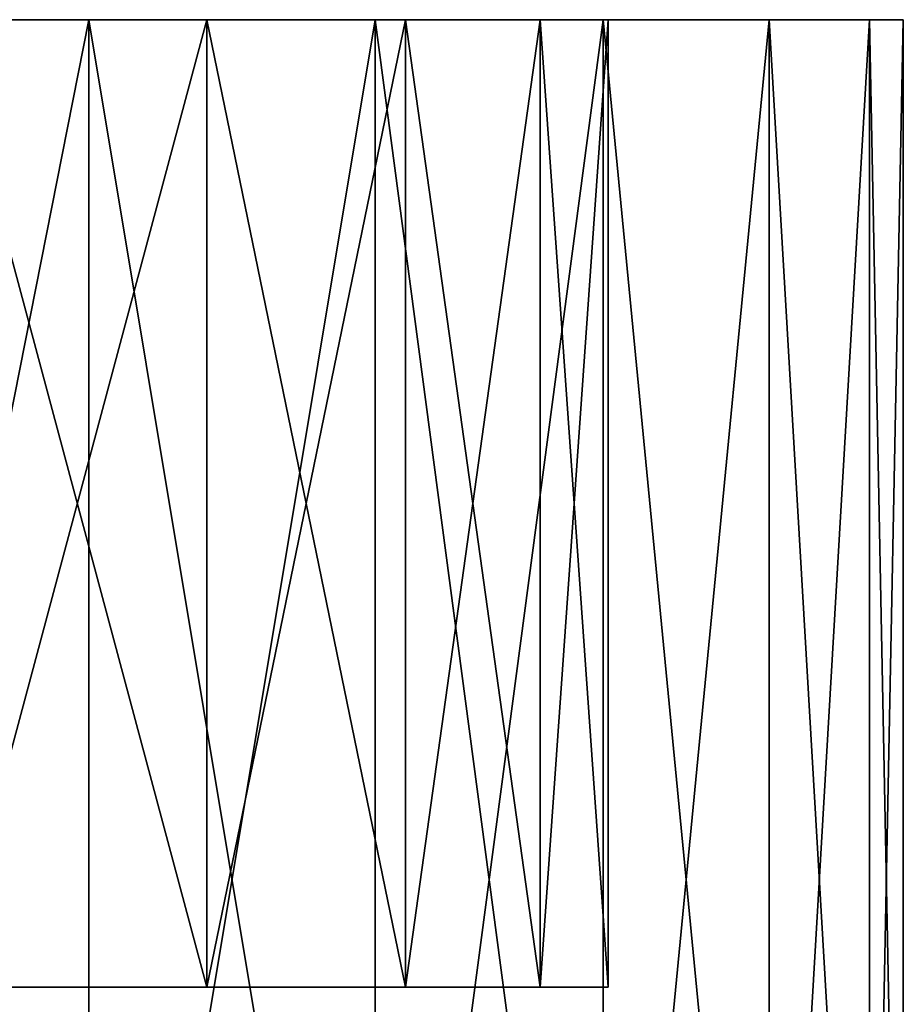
# Model space of a CAD drawing. Extents: x 0.04 to 8.7, y -7.15 to 0.
# Tile 464 of 464: x 7.73 to 8.7, y -1.08 to 0. Entities that reach past the tile are written whole.
import ezdxf

# ---------------------------------------------------------------- set-up
doc = ezdxf.new("R2010")
doc.units = 0
doc.header["$MEASUREMENT"] = 0
doc.layers.get('0').update_dxf_attribs({"linetype": 'CONTINUOUS'})

# ---------------------------------------------------------------- blocks, each defined once
blk = doc.blocks.new('ACE_M_STL')
at = {"color": 0}
for p, q in [((7.8098, 0, 2.6364), (7.4363, 0, 3.0623)), ((7.4363, 0, -3.0623), (7.8098, 0, -2.6364)), ((7.8098, 0, 2.6364), (7.4363, 0, 3.0623)), ((7.4363, 0, -3.0623), (7.8098, 0, -2.6364)), ((7.6548, 0, -2.3158), (7.9395, 0, -1.8475)), ((7.9395, 0, 1.8475), (7.6548, 0, 2.3158)), ((7.9395, 0, 1.8475), (7.6548, 0, 2.3158)), ((7.6548, 0, -2.3158), (7.9395, 0, -1.8475)), ((7.8098, -1.8898, 2.6364), (7.8098, 0, 2.6364)), ((8.1245, 0, 2.1654), (7.8098, 0, 2.6364)), ((7.8098, -1.8898, 2.6364), (7.8098, 0, 2.6364)), ((7.8098, -1.8898, -2.6364), (7.8098, 0, -2.6364)), ((7.8098, 0, -2.6364), (8.1245, 0, -2.1654)), ((7.8098, -1.8898, -2.6364), (7.8098, 0, -2.6364)), ((8.1245, 0, 2.1654), (7.8098, 0, 2.6364)), ((7.8098, 0, -2.6364), (8.1245, 0, -2.1654)), ((7.9395, 0, -1.8475), (8.1579, 0, -1.3448)), ((8.1579, 0, 1.3448), (7.9395, 0, 1.8475)), ((7.9395, 0, 1.8475), (7.9395, -1.063, 1.8475)), ((7.9395, 0, 1.8475), (7.9395, -1.063, 1.8475)), ((8.1579, 0, 1.3448), (7.9395, 0, 1.8475)), ((7.9395, 0, -1.8475), (8.1579, 0, -1.3448)), ((7.9395, 0, -1.8475), (7.9395, -1.063, -1.8475)), ((7.9395, 0, -1.8475), (7.9395, -1.063, -1.8475)), ((8.1245, -1.8898, 2.1654), (8.1245, 0, 2.1654)), ((8.3751, 0, 1.6573), (8.1245, 0, 2.1654)), ((8.1245, -1.8898, 2.1654), (8.1245, 0, 2.1654)), ((8.1245, -1.8898, -2.1654), (8.1245, 0, -2.1654)), ((8.1245, 0, -2.1654), (8.3751, 0, -1.6573)), ((8.1245, -1.8898, -2.1654), (8.1245, 0, -2.1654)), ((8.3751, 0, 1.6573), (8.1245, 0, 2.1654)), ((8.1245, 0, -2.1654), (8.3751, 0, -1.6573)), ((8.1579, 0, -1.3448), (8.3058, 0, -0.817)), ((8.3058, 0, 0.817), (8.1579, 0, 1.3448)), ((8.1579, 0, 1.3448), (8.1579, -1.063, 1.3448)), ((8.1579, 0, 1.3448), (8.1579, -1.063, 1.3448)), ((8.3058, 0, 0.817), (8.1579, 0, 1.3448)), ((8.1579, 0, -1.3448), (8.3058, 0, -0.817)), ((8.1579, 0, -1.3448), (8.1579, -1.063, -1.3448)), ((8.1579, 0, -1.3448), (8.1579, -1.063, -1.3448)), ((8.3058, 0, -0.817), (8.3804, 0, -0.274)), ((8.3804, 0, 0.274), (8.3058, 0, 0.817)), ((8.3058, 0, 0.817), (8.3058, -1.063, 0.817)), ((8.3058, 0, 0.817), (8.3058, -1.063, 0.817)), ((8.3804, 0, 0.274), (8.3058, 0, 0.817)), ((8.3058, 0, -0.817), (8.3804, 0, -0.274)), ((8.3058, 0, -0.817), (8.3058, -1.063, -0.817)), ((8.3058, 0, -0.817), (8.3058, -1.063, -0.817)), ((8.3751, -1.8898, 1.6573), (8.3751, 0, 1.6573)), ((8.5572, 0, 1.1209), (8.3751, 0, 1.6573)), ((8.3751, -1.8898, 1.6573), (8.3751, 0, 1.6573)), ((8.3751, -1.8898, -1.6573), (8.3751, 0, -1.6573)), ((8.3751, 0, -1.6573), (8.5572, 0, -1.1209)), ((8.3751, -1.8898, -1.6573), (8.3751, 0, -1.6573)), ((8.5572, 0, 1.1209), (8.3751, 0, 1.6573)), ((8.3751, 0, -1.6573), (8.5572, 0, -1.1209)), ((8.3804, 0, -0.274), (8.3804, 0, 0.274)), ((8.3804, 0, 0.274), (8.3804, -1.063, 0.274)), ((8.3804, 0, 0.274), (8.3804, -1.063, 0.274)), ((8.3804, 0, -0.274), (8.3804, 0, 0.274)), ((8.3804, 0, -0.274), (8.3804, -1.063, -0.274)), ((8.3804, 0, -0.274), (8.3804, -1.063, -0.274)), ((8.5572, -1.8898, 1.1209), (8.5572, 0, 1.1209)), ((8.6677, 0, 0.5653), (8.5572, 0, 1.1209)), ((8.5572, -1.8898, 1.1209), (8.5572, 0, 1.1209)), ((8.5572, -1.8898, -1.1209), (8.5572, 0, -1.1209)), ((8.5572, 0, -1.1209), (8.6677, 0, -0.5653)), ((8.5572, -1.8898, -1.1209), (8.5572, 0, -1.1209)), ((8.6677, 0, 0.5653), (8.5572, 0, 1.1209)), ((8.5572, 0, -1.1209), (8.6677, 0, -0.5653)), ((8.6677, -1.8898, 0.5653), (8.6677, 0, 0.5653)), ((8.7047, 0), (8.6677, 0, 0.5653)), ((8.6677, -1.8898, 0.5653), (8.6677, 0, 0.5653)), ((8.6677, -1.8898, -0.5653), (8.6677, 0, -0.5653)), ((8.6677, 0, -0.5653), (8.7047, 0)), ((8.6677, -1.8898, -0.5653), (8.6677, 0, -0.5653)), ((8.7047, 0), (8.6677, 0, 0.5653)), ((8.6677, 0, -0.5653), (8.7047, 0)), ((8.7047, -1.8898), (8.7047, 0)), ((8.7047, -1.8898), (8.7047, 0)), ((7.9395, -1.063, 1.8475), (7.6548, -1.063, 2.3158)), ((7.6548, -1.063, -2.3158), (7.9395, -1.063, -1.8475)), ((7.9395, -1.063, 1.8475), (7.6548, -1.063, 2.3158)), ((7.6548, -1.063, -2.3158), (7.9395, -1.063, -1.8475)), ((8.1579, -1.063, 1.3448), (7.9395, -1.063, 1.8475)), ((7.9395, -1.063, -1.8475), (8.1579, -1.063, -1.3448)), ((8.1579, -1.063, 1.3448), (7.9395, -1.063, 1.8475)), ((7.9395, -1.063, -1.8475), (8.1579, -1.063, -1.3448)), ((8.3058, -1.063, 0.817), (8.1579, -1.063, 1.3448)), ((8.1579, -1.063, -1.3448), (8.3058, -1.063, -0.817)), ((8.3058, -1.063, 0.817), (8.1579, -1.063, 1.3448)), ((8.1579, -1.063, -1.3448), (8.3058, -1.063, -0.817)), ((8.3804, -1.063, 0.274), (8.3058, -1.063, 0.817)), ((8.3058, -1.063, -0.817), (8.3804, -1.063, -0.274)), ((8.3804, -1.063, 0.274), (8.3058, -1.063, 0.817)), ((8.3058, -1.063, -0.817), (8.3804, -1.063, -0.274)), ((8.3804, -1.063, -0.274), (8.3804, -1.063, 0.274)), ((8.3804, -1.063, -0.274), (8.3804, -1.063, 0.274))]:
    blk.add_line(p, q, dxfattribs=at)
mesh = blk.add_polyface(dxfattribs=at)
corners = [(3.8087, 0, -4.2937), (4.9393, 0, -4.2937), (4.374, 0, -4.3307), (3.2531, 0, -4.1831), (5.4949, 0, -4.1831), (2.7167, 0, -4.0011), (4.374, 0, -4.0157), (3.8272, 0, -3.9783), (2.2087, 0, -3.7505), (3.2906, 0, -3.8668), (2.7741, 0, -3.6833), (1.7376, 0, -3.4358), (2.2875, 0, -3.4311), (1.3117, 0, -3.0623), (1.8397, 0, -3.1151), (1.4392, 0, -2.741), (0.9382, 0, -2.6364), (1.0933, 0, -2.3158), (0.6235, 0, -2.1654), (0.8085, 0, -1.8475), (0.373, 0, -1.6573), (0.5901, 0, -1.3448), (0.1909, 0, -1.1209), (0.4423, 0, -0.817), (0.0804, 0, -0.5653), (0.3676, 0, -0.274), (0.0433, 0), (0.3676, 0, 0.274), (0.0804, 0, 0.5653), (0.4423, 0, 0.817), (0.1909, 0, 1.1209), (0.5901, 0, 1.3448), (0.373, 0, 1.6573), (0.8085, 0, 1.8475), (0.6235, 0, 2.1654), (1.0933, 0, 2.3158), (0.9382, 0, 2.6364), (1.4392, 0, 2.741), (1.3117, 0, 3.0623), (1.8397, 0, 3.1151), (1.7376, 0, 3.4358), (2.2875, 0, 3.4311), (2.7741, 0, 3.6833), (2.2087, 0, 3.7505), (3.2906, 0, 3.8668), (2.7167, 0, 4.0011), (3.8272, 0, 3.9783), (4.374, 0, 4.0157), (3.2531, 0, 4.1831), (6.0313, 0, -4.0011), (4.9208, 0, -3.9783), (6.5394, 0, -3.7505), (5.4575, 0, -3.8668), (5.9739, 0, -3.6833), (7.0104, 0, -3.4358), (6.4605, 0, -3.4311), (7.4363, 0, -3.0623), (6.9083, 0, -3.1151), (7.3089, 0, -2.741), (7.8098, 0, -2.6364), (7.6548, 0, -2.3158), (8.1245, 0, -2.1654), (7.9395, 0, -1.8475), (8.3751, 0, -1.6573), (8.1579, 0, -1.3448), (8.5572, 0, -1.1209), (8.3058, 0, -0.817), (8.6677, 0, -0.5653), (8.3804, 0, -0.274), (8.7047, 0), (8.3804, 0, 0.274), (8.6677, 0, 0.5653), (8.3058, 0, 0.817), (8.5572, 0, 1.1209), (8.1579, 0, 1.3448), (8.3751, 0, 1.6573), (7.9395, 0, 1.8475), (8.1245, 0, 2.1654), (7.6548, 0, 2.3158), (7.8098, 0, 2.6364), (7.3089, 0, 2.741), (7.4363, 0, 3.0623), (6.9083, 0, 3.1151), (7.0104, 0, 3.4358), (6.4605, 0, 3.4311), (5.9739, 0, 3.6833), (6.5394, 0, 3.7505), (5.4575, 0, 3.8668), (6.0313, 0, 4.0011), (4.9208, 0, 3.9783), (5.4949, 0, 4.1831), (3.8087, 0, 4.2937), (4.9393, 0, 4.2937), (4.374, 0, 4.3307)]
mesh.append_faces([[corners[k] for k in face] for face in [(0, 1, 2), (92, 91, 93)]], dxfattribs={"vtx0": -1, "color": 0})
mesh.append_faces([[corners[k] for k in face] for face in [(1, 3, 4), (6, 5, 7), (7, 8, 9), (9, 8, 10), (10, 11, 12), (12, 13, 14), (14, 13, 15), (15, 16, 17), (17, 18, 19), (19, 20, 21), (21, 22, 23), (23, 24, 25), (25, 26, 27), (27, 28, 29), (29, 30, 31), (31, 32, 33), (33, 34, 35), (35, 36, 37), (37, 38, 39), (39, 40, 41), (41, 40, 42), (42, 43, 44), (44, 45, 46), (46, 45, 47), (49, 50, 51), (51, 53, 54), (54, 55, 56), (56, 58, 59), (59, 60, 61), (61, 62, 63), (63, 64, 65), (65, 66, 67), (67, 68, 69), (69, 70, 71), (71, 72, 73), (73, 74, 75), (75, 76, 77), (77, 78, 79), (79, 80, 81), (81, 82, 83), (83, 85, 86), (86, 87, 88), (88, 47, 90), (90, 91, 92)]], dxfattribs={"vtx0": -1, "vtx1": -1, "color": 0})
mesh.append_faces([[corners[k] for k in face] for face in [(4, 5, 6), (90, 47, 48)]], dxfattribs={"vtx0": -1, "vtx1": -1, "vtx2": -1, "color": 0})
mesh.append_faces([[corners[k] for k in face] for face in [(1, 0, 3), (4, 3, 5), (7, 5, 8), (10, 8, 11), (12, 11, 13), (15, 13, 16), (17, 16, 18), (19, 18, 20), (21, 20, 22), (23, 22, 24), (25, 24, 26), (27, 26, 28), (29, 28, 30), (31, 30, 32), (33, 32, 34), (35, 34, 36), (37, 36, 38), (39, 38, 40), (42, 40, 43), (44, 43, 45), (47, 45, 48), (6, 49, 4), (49, 6, 50), (51, 50, 52), (51, 52, 53), (54, 53, 55), (56, 55, 57), (56, 57, 58), (59, 58, 60), (61, 60, 62), (63, 62, 64), (65, 64, 66), (67, 66, 68), (69, 68, 70), (71, 70, 72), (73, 72, 74), (75, 74, 76), (77, 76, 78), (79, 78, 80), (81, 80, 82), (83, 82, 84), (83, 84, 85), (86, 85, 87), (88, 87, 89), (88, 89, 47), (90, 48, 91)]], dxfattribs={"vtx0": -1, "vtx2": -1, "color": 0})
mesh = blk.add_polyface(dxfattribs=at)
corners = [(7.8098, 0, 2.6364), (7.4363, -1.8898, 3.0623), (7.8098, -1.8898, 2.6364), (7.4363, 0, 3.0623)]
mesh.append_faces([[corners[k] for k in face] for face in [(0, 1, 2), (1, 0, 3)]], dxfattribs={"vtx0": -1, "color": 0})
mesh = blk.add_polyface(dxfattribs=at)
corners = [(7.4363, 0, -3.0623), (7.8098, -1.8898, -2.6364), (7.4363, -1.8898, -3.0623), (7.8098, 0, -2.6364)]
mesh.append_faces([[corners[k] for k in face] for face in [(0, 1, 2), (1, 0, 3)]], dxfattribs={"vtx0": -1, "color": 0})
mesh = blk.add_polyface(dxfattribs=at)
corners = [(7.6548, 0, 2.3158), (7.9395, -1.063, 1.8475), (7.6548, -1.063, 2.3158), (7.9395, 0, 1.8475)]
mesh.append_faces([[corners[k] for k in face] for face in [(0, 1, 2), (1, 0, 3)]], dxfattribs={"vtx0": -1, "color": 0})
mesh = blk.add_polyface(dxfattribs=at)
corners = [(7.9395, 0, -1.8475), (7.6548, -1.063, -2.3158), (7.9395, -1.063, -1.8475), (7.6548, 0, -2.3158)]
mesh.append_faces([[corners[k] for k in face] for face in [(0, 1, 2), (1, 0, 3)]], dxfattribs={"vtx0": -1, "color": 0})
mesh = blk.add_polyface(dxfattribs=at)
corners = [(8.1245, 0, 2.1654), (7.8098, -1.8898, 2.6364), (8.1245, -1.8898, 2.1654), (7.8098, 0, 2.6364)]
mesh.append_faces([[corners[k] for k in face] for face in [(0, 1, 2), (1, 0, 3)]], dxfattribs={"vtx0": -1, "color": 0})
mesh = blk.add_polyface(dxfattribs=at)
corners = [(7.8098, 0, -2.6364), (8.1245, -1.8898, -2.1654), (7.8098, -1.8898, -2.6364), (8.1245, 0, -2.1654)]
mesh.append_faces([[corners[k] for k in face] for face in [(0, 1, 2), (1, 0, 3)]], dxfattribs={"vtx0": -1, "color": 0})
mesh = blk.add_polyface(dxfattribs=at)
corners = [(7.9395, 0, 1.8475), (8.1579, -1.063, 1.3448), (7.9395, -1.063, 1.8475), (8.1579, 0, 1.3448)]
mesh.append_faces([[corners[k] for k in face] for face in [(0, 1, 2), (1, 0, 3)]], dxfattribs={"vtx0": -1, "color": 0})
mesh = blk.add_polyface(dxfattribs=at)
corners = [(8.1579, 0, -1.3448), (7.9395, -1.063, -1.8475), (8.1579, -1.063, -1.3448), (7.9395, 0, -1.8475)]
mesh.append_faces([[corners[k] for k in face] for face in [(0, 1, 2), (1, 0, 3)]], dxfattribs={"vtx0": -1, "color": 0})
mesh = blk.add_polyface(dxfattribs=at)
corners = [(8.3751, 0, 1.6573), (8.1245, -1.8898, 2.1654), (8.3751, -1.8898, 1.6573), (8.1245, 0, 2.1654)]
mesh.append_faces([[corners[k] for k in face] for face in [(0, 1, 2), (1, 0, 3)]], dxfattribs={"vtx0": -1, "color": 0})
mesh = blk.add_polyface(dxfattribs=at)
corners = [(8.1245, 0, -2.1654), (8.3751, -1.8898, -1.6573), (8.1245, -1.8898, -2.1654), (8.3751, 0, -1.6573)]
mesh.append_faces([[corners[k] for k in face] for face in [(0, 1, 2), (1, 0, 3)]], dxfattribs={"vtx0": -1, "color": 0})
mesh = blk.add_polyface(dxfattribs=at)
corners = [(8.1579, 0, 1.3448), (8.3058, -1.063, 0.817), (8.1579, -1.063, 1.3448), (8.3058, 0, 0.817)]
mesh.append_faces([[corners[k] for k in face] for face in [(0, 1, 2), (1, 0, 3)]], dxfattribs={"vtx0": -1, "color": 0})
mesh = blk.add_polyface(dxfattribs=at)
corners = [(8.3058, 0, -0.817), (8.1579, -1.063, -1.3448), (8.3058, -1.063, -0.817), (8.1579, 0, -1.3448)]
mesh.append_faces([[corners[k] for k in face] for face in [(0, 1, 2), (1, 0, 3)]], dxfattribs={"vtx0": -1, "color": 0})
mesh = blk.add_polyface(dxfattribs=at)
corners = [(8.3058, 0, 0.817), (8.3804, -1.063, 0.274), (8.3058, -1.063, 0.817), (8.3804, 0, 0.274)]
mesh.append_faces([[corners[k] for k in face] for face in [(0, 1, 2), (1, 0, 3)]], dxfattribs={"vtx0": -1, "color": 0})
mesh = blk.add_polyface(dxfattribs=at)
corners = [(8.3804, 0, -0.274), (8.3058, -1.063, -0.817), (8.3804, -1.063, -0.274), (8.3058, 0, -0.817)]
mesh.append_faces([[corners[k] for k in face] for face in [(0, 1, 2), (1, 0, 3)]], dxfattribs={"vtx0": -1, "color": 0})
mesh = blk.add_polyface(dxfattribs=at)
corners = [(8.5572, 0, 1.1209), (8.3751, -1.8898, 1.6573), (8.5572, -1.8898, 1.1209), (8.3751, 0, 1.6573)]
mesh.append_faces([[corners[k] for k in face] for face in [(0, 1, 2), (1, 0, 3)]], dxfattribs={"vtx0": -1, "color": 0})
mesh = blk.add_polyface(dxfattribs=at)
corners = [(8.3751, 0, -1.6573), (8.5572, -1.8898, -1.1209), (8.3751, -1.8898, -1.6573), (8.5572, 0, -1.1209)]
mesh.append_faces([[corners[k] for k in face] for face in [(0, 1, 2), (1, 0, 3)]], dxfattribs={"vtx0": -1, "color": 0})
mesh = blk.add_polyface(dxfattribs=at)
corners = [(8.3804, 0, 0.274), (8.3804, -1.063, -0.274), (8.3804, -1.063, 0.274), (8.3804, 0, -0.274)]
mesh.append_faces([[corners[k] for k in face] for face in [(0, 1, 2), (1, 0, 3)]], dxfattribs={"vtx0": -1, "color": 0})
mesh = blk.add_polyface(dxfattribs=at)
corners = [(8.6677, 0, 0.5653), (8.5572, -1.8898, 1.1209), (8.6677, -1.8898, 0.5653), (8.5572, 0, 1.1209)]
mesh.append_faces([[corners[k] for k in face] for face in [(0, 1, 2), (1, 0, 3)]], dxfattribs={"vtx0": -1, "color": 0})
mesh = blk.add_polyface(dxfattribs=at)
corners = [(8.5572, 0, -1.1209), (8.6677, -1.8898, -0.5653), (8.5572, -1.8898, -1.1209), (8.6677, 0, -0.5653)]
mesh.append_faces([[corners[k] for k in face] for face in [(0, 1, 2), (1, 0, 3)]], dxfattribs={"vtx0": -1, "color": 0})
mesh = blk.add_polyface(dxfattribs=at)
corners = [(8.7047, 0), (8.6677, -1.8898, 0.5653), (8.7047, -1.8898), (8.6677, 0, 0.5653)]
mesh.append_faces([[corners[k] for k in face] for face in [(0, 1, 2), (1, 0, 3)]], dxfattribs={"vtx0": -1, "color": 0})
mesh = blk.add_polyface(dxfattribs=at)
corners = [(8.6677, 0, -0.5653), (8.7047, -1.8898), (8.6677, -1.8898, -0.5653), (8.7047, 0)]
mesh.append_faces([[corners[k] for k in face] for face in [(0, 1, 2), (1, 0, 3)]], dxfattribs={"vtx0": -1, "color": 0})
mesh = blk.add_polyface(dxfattribs=at)
corners = [(3.8272, -1.063, -3.9783), (4.9208, -1.063, -3.9783), (4.374, -1.063, -4.0157), (3.2906, -1.063, -3.8668), (5.4575, -1.063, -3.8668), (2.7741, -1.063, -3.6833), (5.9739, -1.063, -3.6833), (2.2875, -1.063, -3.4311), (6.4605, -1.063, -3.4311), (1.8397, -1.063, -3.1151), (6.9083, -1.063, -3.1151), (1.4392, -1.063, -2.741), (7.3089, -1.063, -2.741), (1.0933, -1.063, -2.3158), (7.6548, -1.063, -2.3158), (0.8085, -1.063, -1.8475), (7.9395, -1.063, -1.8475), (0.5901, -1.063, -1.3448), (8.1579, -1.063, -1.3448), (0.4423, -1.063, -0.817), (8.3058, -1.063, -0.817), (0.3676, -1.063, -0.274), (8.3804, -1.063, -0.274), (0.3676, -1.063, 0.274), (8.3804, -1.063, 0.274), (0.4423, -1.063, 0.817), (8.3058, -1.063, 0.817), (0.5901, -1.063, 1.3448), (8.1579, -1.063, 1.3448), (0.8085, -1.063, 1.8475), (7.9395, -1.063, 1.8475), (1.0933, -1.063, 2.3158), (7.6548, -1.063, 2.3158), (1.4392, -1.063, 2.741), (7.3089, -1.063, 2.741), (1.8397, -1.063, 3.1151), (6.9083, -1.063, 3.1151), (2.2875, -1.063, 3.4311), (6.4605, -1.063, 3.4311), (2.7741, -1.063, 3.6833), (5.9739, -1.063, 3.6833), (3.2906, -1.063, 3.8668), (5.4575, -1.063, 3.8668), (3.8272, -1.063, 3.9783), (4.9208, -1.063, 3.9783), (4.374, -1.063, 4.0157)]
mesh.append_faces([[corners[k] for k in face] for face in [(0, 1, 2), (44, 43, 45)]], dxfattribs={"vtx0": -1, "color": 0})
mesh.append_faces([[corners[k] for k in face] for face in [(1, 3, 4), (4, 5, 6), (6, 7, 8), (8, 9, 10), (10, 11, 12), (12, 13, 14), (14, 15, 16), (16, 17, 18), (18, 19, 20), (20, 21, 22), (22, 23, 24), (24, 25, 26), (26, 27, 28), (28, 29, 30), (30, 31, 32), (32, 33, 34), (34, 35, 36), (36, 37, 38), (38, 39, 40), (40, 41, 42), (42, 43, 44)]], dxfattribs={"vtx0": -1, "vtx1": -1, "color": 0})
mesh.append_faces([[corners[k] for k in face] for face in [(1, 0, 3), (4, 3, 5), (6, 5, 7), (8, 7, 9), (10, 9, 11), (12, 11, 13), (14, 13, 15), (16, 15, 17), (18, 17, 19), (20, 19, 21), (22, 21, 23), (24, 23, 25), (26, 25, 27), (28, 27, 29), (30, 29, 31), (32, 31, 33), (34, 33, 35), (36, 35, 37), (38, 37, 39), (40, 39, 41), (42, 41, 43)]], dxfattribs={"vtx0": -1, "vtx2": -1, "color": 0})

msp = doc.modelspace()

# ---------------------------------------------------------------- block references
at = {"color": 0}
msp.add_blockref('ACE_M_STL', (0, 0), dxfattribs=at)

doc.saveas('drawing.dxf')
